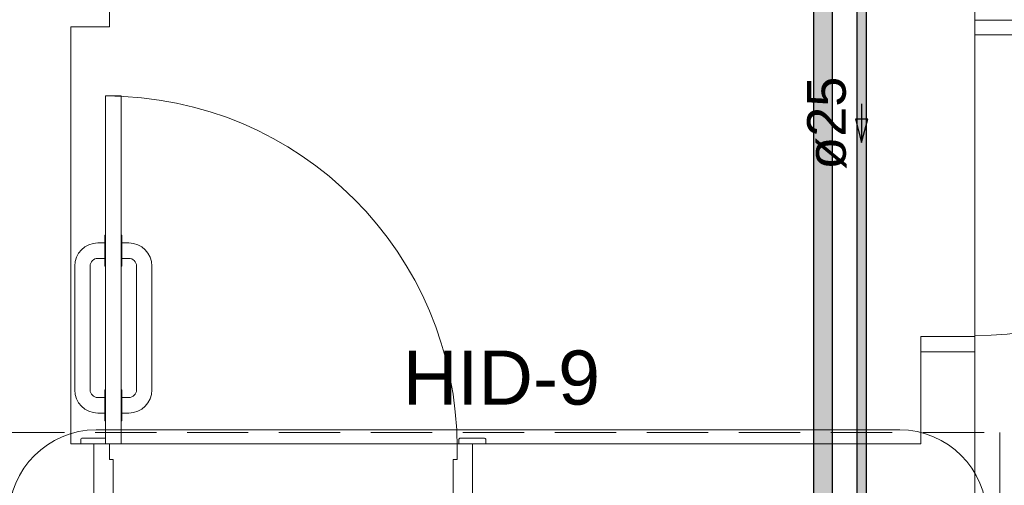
# Model space of a CAD drawing. Header units: millimetres. Extents: x 567 to 934, y -1 to 364.
# Tile 678 of 1056: x 795.71 to 800.8, y 94.39 to 96.8. Entities that reach past the tile are written whole.
import ezdxf

# ---------------------------------------------------------------- set-up
doc = ezdxf.new("R2010")
doc.units = ezdxf.units.MM
doc.header["$MEASUREMENT"] = 0
doc.linetypes.add('HIDDEN2', pattern=[0.47625, 0.3175, -0.15875])
doc.linetypes.add('NULL', pattern=[0])
for name, color, linetype, lineweight in [('A-ANNO-SYMB', 7, 'Continuous', 9), ('A-DETL', 7, 'Continuous', 13), ('A-WALL', 7, 'Continuous', 25), ('AF-Condutos', 140, 'Continuous', 25), ('AF-Sentido conduto', 140, 'Continuous', 30), ('AF-Textos conduto', 7, 'Continuous', 9), ('ARQ-ALV-REB', 7, 'Continuous', 18), ('ARQ-ESQUAD', 7, 'Continuous', 25), ('DI-Detalhes', 1, 'HIDDEN2', 9), ('Textos', 7, 'Continuous', 9)]:
    doc.layers.add(name, color=color, linetype=linetype, lineweight=lineweight)
doc.styles.add('Arial', font='arial.ttf')

msp = doc.modelspace()

# ---------------------------------------------------------------- hatches: boundary and pattern name
at = {"layer": 'AF-Condutos', "linetype": 'Continuous'}
for points in [[(799.915, 91.0487), (799.915, 104.4078), (799.8161, 104.4078), (799.8161, 91.0487)], [(800.09, 91.0877), (800.09, 101.4358), (800.0405, 101.4358), (800.0405, 91.0877)]]:
    msp.add_hatch(color=151, dxfattribs=at).paths.add_polyline_path(points)

# ---------------------------------------------------------------- linework, layer by layer
at = {"layer": 'A-ANNO-SYMB', "color": 8, "linetype": 'Continuous', "lineweight": 5}
msp.add_line((800.2626, 94.6758), (796.1014, 94.6758), dxfattribs=at)
for centre, start, end in [((796.1014, 94.2258), 90, 180), ((800.2626, 94.2258), 0, 90)]:
    msp.add_arc(centre, 0.45, start, end, dxfattribs=at)
at = {"layer": 'A-DETL', "color": 8, "linetype": 'Continuous', "lineweight": 5}
msp.add_line((800.651, 87.679), (800.651, 104.7627), dxfattribs=at)
at = {"layer": 'A-WALL', "color": 8, "lineweight": 5}
for p, q in [((796.1716, 96.7595), (796.1716, 97.6595)), ((795.971, 94.6027), (795.971, 96.7595)), ((795.971, 96.7595), (796.1716, 96.7595)), ((800.371, 95.079), (800.371, 94.6027)), ((800.651, 87.479), (800.651, 95.079)), ((796.091, 94.6027), (795.971, 94.6027)), ((796.091, 94.3227), (796.091, 94.6027)), ((800.371, 94.6027), (798.051, 94.6027)), ((798.051, 94.6027), (798.051, 94.3227))]:
    msp.add_line(p, q, dxfattribs=at)
at = {"layer": 'AF-Condutos'}
for p, q in [((799.8161, 104.4078), (799.8161, 91.0487)), ((799.915, 91.0487), (799.915, 104.4078)), ((800.0405, 101.4358), (800.0405, 91.0877)), ((800.09, 91.0877), (800.09, 101.4358))]:
    msp.add_line(p, q, dxfattribs=at)
at = {"layer": 'AF-Sentido conduto'}
for p, q in [((800.0973, 96.2825), (800.0326, 96.2825)), ((800.0326, 96.2825), (800.065, 96.1617)), ((800.065, 96.1617), (800.0973, 96.2825))]:
    msp.add_line(p, q, dxfattribs=at)
msp.add_lwpolyline([(800.065, 96.3617), (800.065, 96.1617)], dxfattribs=at)
at = {"layer": 'ARQ-ALV-REB', "color": 8, "lineweight": 5}
msp.add_line((796.231, 94.6027), (797.971, 94.6027), dxfattribs=at)
at = {"layer": 'ARQ-ESQUAD', "color": 8, "lineweight": 5}
for p, q in [((800.651, 96.795), (802.283, 96.795)), ((800.651, 96.719), (800.651, 96.795)), ((800.651, 96.795), (800.651, 96.719)), ((802.283, 96.795), (800.651, 96.795)), ((802.283, 96.719), (800.651, 96.719)), ((800.651, 96.719), (802.283, 96.719)), ((796.231, 96.4027), (796.151, 96.4027)), ((796.151, 96.4027), (796.151, 95.6827)), ((796.151, 96.4027), (796.151, 94.6027)), ((796.231, 96.4027), (796.151, 96.4027)), ((796.231, 95.6827), (796.231, 96.4027)), ((796.231, 94.6027), (796.231, 96.4027)), ((796.151, 95.6827), (796.147, 95.6827)), ((796.147, 95.6827), (796.147, 95.6427)), ((796.151, 95.5227), (796.151, 95.6827)), ((796.235, 95.6827), (796.231, 95.6827)), ((796.231, 95.6827), (796.231, 95.5227)), ((796.235, 95.6427), (796.235, 95.6827)), ((796.147, 95.6427), (796.111, 95.6427)), ((796.147, 95.5627), (796.147, 95.6427)), ((796.271, 95.6427), (796.235, 95.6427)), ((796.235, 95.6427), (796.235, 95.5627)), ((796.111, 95.5627), (796.147, 95.5627)), ((796.147, 95.5627), (796.147, 95.5227)), ((796.235, 95.5227), (796.235, 95.5627)), ((796.235, 95.5627), (796.271, 95.5627)), ((795.991, 95.5227), (795.991, 94.8827)), ((796.071, 94.8827), (796.071, 95.5227)), ((796.147, 95.5227), (796.151, 95.5227)), ((796.151, 95.5227), (796.151, 94.8827)), ((796.231, 94.8827), (796.231, 95.5227)), ((796.231, 95.5227), (796.235, 95.5227)), ((796.311, 95.5227), (796.311, 94.8827)), ((796.391, 94.8827), (796.391, 95.5227)), ((800.371, 95.159), (800.651, 95.159)), ((800.371, 95.079), (800.371, 95.159)), ((800.371, 95.159), (800.371, 95.079)), ((800.651, 95.159), (800.371, 95.159)), ((800.651, 95.159), (800.651, 95.079)), ((800.651, 95.079), (800.651, 95.159)), ((800.651, 95.079), (800.371, 95.079)), ((800.371, 95.079), (800.651, 95.079)), ((796.151, 94.8827), (796.147, 94.8827)), ((796.147, 94.8827), (796.147, 94.8427)), ((796.151, 94.7227), (796.151, 94.8827)), ((796.235, 94.8827), (796.231, 94.8827)), ((796.231, 94.8827), (796.231, 94.7227)), ((796.235, 94.8427), (796.235, 94.8827)), ((796.147, 94.8427), (796.111, 94.8427)), ((796.147, 94.7627), (796.147, 94.8427)), ((796.271, 94.8427), (796.235, 94.8427)), ((796.235, 94.8427), (796.235, 94.7627)), ((796.111, 94.7627), (796.147, 94.7627)), ((796.147, 94.7627), (796.147, 94.7227)), ((796.235, 94.7227), (796.235, 94.7627)), ((796.235, 94.7627), (796.271, 94.7627)), ((796.147, 94.7227), (796.151, 94.7227)), ((796.151, 94.7227), (796.151, 94.6027)), ((796.231, 94.6027), (796.231, 94.7227)), ((796.231, 94.7227), (796.235, 94.7227)), ((796.0224, 94.6232), (796.0224, 94.6032)), ((796.151, 94.6332), (796.0324, 94.6332)), ((797.9796, 94.6232), (797.9796, 94.6032)), ((798.1096, 94.6332), (797.9896, 94.6332)), ((798.1196, 94.6032), (798.1196, 94.6232)), ((796.0224, 94.6032), (796.151, 94.6032)), ((796.151, 94.6027), (796.091, 94.6027)), ((796.151, 94.6027), (796.231, 94.6027)), ((796.151, 94.6027), (796.231, 94.6027)), ((796.171, 94.5227), (796.171, 94.6027)), ((798.051, 94.6027), (797.971, 94.6027)), ((797.971, 94.6027), (797.971, 94.5227)), ((797.9796, 94.6032), (798.1196, 94.6032)), ((796.191, 94.5227), (796.171, 94.5227)), ((796.191, 94.3227), (796.191, 94.5227)), ((797.971, 94.5227), (797.951, 94.5227)), ((797.951, 94.5227), (797.951, 94.3227))]:
    msp.add_line(p, q, dxfattribs=at)
for centre, radius, start, end in [((800.651, 96.795), 1.632, 270, 360), ((796.151, 94.5827), 1.82, 0, 90), ((796.111, 95.5227), 0.12, 90, 180), ((796.271, 95.5227), 0.12, 360, 90), ((796.111, 95.5227), 0.04, 90, 180), ((796.271, 95.5227), 0.04, 360, 90), ((796.111, 94.8827), 0.12, 180, 270), ((796.111, 94.8827), 0.04, 180, 270), ((796.271, 94.8827), 0.12, 270, 0), ((796.271, 94.8827), 0.04, 270, 0), ((796.0324, 94.6232), 0.01, 90, 180), ((796.0324, 94.6232), 0.01, 90, 180), ((797.9896, 94.6232), 0.01, 90, 180), ((797.9896, 94.6232), 0.01, 90, 180), ((798.1096, 94.6232), 0.01, 0, 90), ((798.1096, 94.6232), 0.01, 0, 90)]:
    msp.add_arc(centre, radius, start, end, dxfattribs=at)
at = {"layer": 'DI-Detalhes'}
msp.add_lwpolyline([(795.62, 94.6622), (800.7809, 94.6622), (800.7809, 90.1586), (795.62, 90.1586), (795.62, 94.6622)], dxfattribs=at)

# ---------------------------------------------------------------- texts
at = {"layer": 'AF-Textos conduto', "linetype": 'NULL', "insert": (799.9884, 96.2617), "char_height": 0.2, "width": 0.962805, "attachment_point": 8, "rotation": 90.0002, "line_spacing_factor": 0.6, "style": 'Arial'}
msp.add_mtext('ø25', dxfattribs=at)
at = {"layer": 'Textos', "linetype": 'NULL', "insert": (798.2005, 94.8022), "char_height": 0.28, "width": 2.042805, "attachment_point": 8, "line_spacing_factor": 0.6, "style": 'Arial'}
msp.add_mtext('HID-9', dxfattribs=at)

doc.saveas('drawing.dxf')
